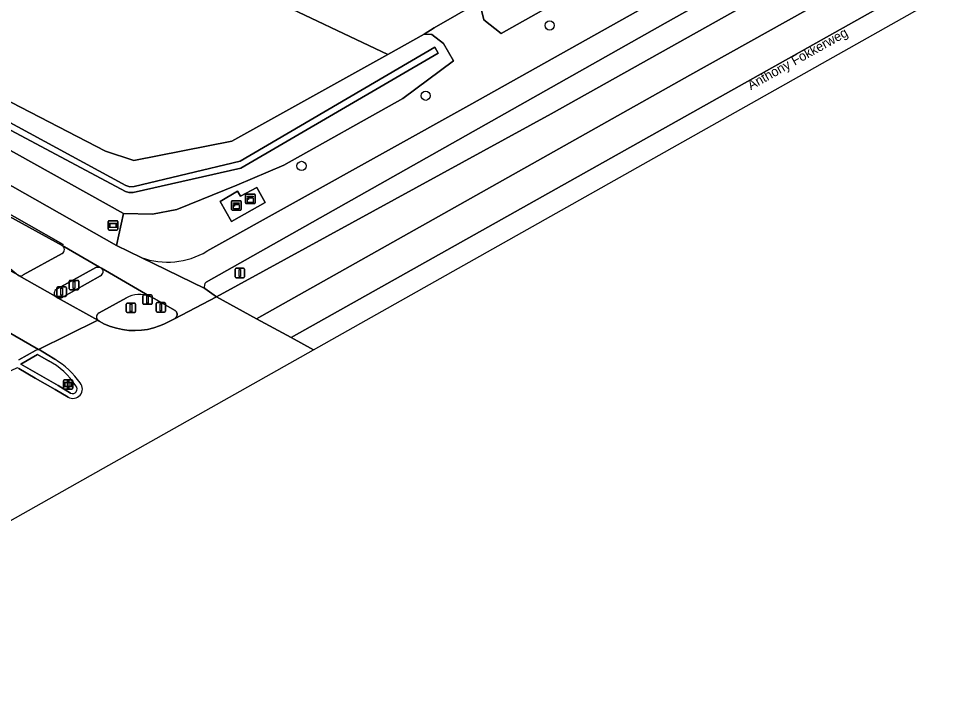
# Model space of a CAD drawing. Extents: x 156141 to 158132, y 385651 to 388333.
# Drawn here: x 157124.7 to 157223.5, y 386077.8 to 386147.8 of the extents above; entities that cross this region are included whole.
import ezdxf

# ---------------------------------------------------------------- set-up
doc = ezdxf.new("R2010")
doc.units = 0
for name, color, linetype in [('IMGEO_Berm_groen', 7, 'Continuous'), ('IMGEO_Boom', 7, 'Continuous'), ('IMGEO_Drukknoppaal', 7, 'Continuous'), ('IMGEO_Fietspad_gesloten', 7, 'Continuous'), ('IMGEO_Fietspad_open', 7, 'Continuous'), ('IMGEO_Groenvoorziening', 7, 'Continuous'), ('IMGEO_Kast', 7, 'Continuous'), ('IMGEO_Lichtmast', 7, 'Continuous'), ('IMGEO_Loofbos', 7, 'Continuous'), ('IMGEO_Oever', 7, 'Continuous'), ('IMGEO_Openbare_ruimte_label', 7, 'Continuous'), ('IMGEO_Portaal', 7, 'Continuous'), ('IMGEO_Rijbaan_lokaal_gesloten', 7, 'Continuous'), ('IMGEO_Rijbaan_regionaal_gesloten', 7, 'Continuous'), ('IMGEO_Terreindeel_open', 7, 'Continuous'), ('IMGEO_Verkeerseiland_groen', 7, 'Continuous'), ('IMGEO_Verkeerseiland_open', 7, 'Continuous'), ('IMGEO_Verkeersregelinstallatiepaal', 7, 'Continuous'), ('IMGEO_Voetpad_open', 7, 'Continuous'), ('IMGEO_Waterloop', 7, 'Continuous'), ('IMGEO_Wegwijzer', 7, 'Continuous')]:
    doc.layers.add(name, color=color, linetype=linetype)

msp = doc.modelspace()

# ---------------------------------------------------------------- linework, layer by layer
at = {"layer": 'IMGEO_Berm_groen'}
for points in [[(157230.375, 386165.682), (157245.694, 386174.264), (157277.347, 386191.792), (157288.296, 386197.855), (157286.941, 386200.221), (157277.148, 386194.676), (157192.694, 386147.395), (157144.361, 386120.113)], [(157144.237, 386119.448), (157145.458, 386118.581), (157180.674, 386137.838), (157230.375, 386165.682)]]:
    msp.add_lwpolyline(points, dxfattribs=at)
msp.add_arc((157144.722, 386119.702), 0.547, 131.27706, 207.5981, dxfattribs=at)
at = {"layer": 'IMGEO_Boom'}
for centre in [(157180.521, 386147.146), (157167.475, 386139.75), (157154.413, 386132.356)]:
    msp.add_circle(centre, 0.489, dxfattribs=at)
at = {"layer": 'IMGEO_Drukknoppaal'}
for p, q in [((157129.969, 386119.418), (157129.969, 386120.218)), ((157129.969, 386120.218), (157129.969, 386119.418)), ((157130.069, 386120.318), (157130.859, 386120.318)), ((157130.859, 386120.318), (157130.069, 386120.318)), ((157130.959, 386120.218), (157130.959, 386119.418)), ((157130.959, 386119.418), (157130.959, 386120.218)), ((157130.859, 386119.318), (157130.069, 386119.318)), ((157130.069, 386119.318), (157130.859, 386119.318)), ((157137.701, 386117.898), (157137.701, 386118.698)), ((157137.701, 386118.698), (157137.701, 386117.898)), ((157137.801, 386118.798), (157138.591, 386118.798)), ((157138.591, 386118.798), (157137.801, 386118.798)), ((157138.691, 386118.698), (157138.691, 386117.898)), ((157138.691, 386117.898), (157138.691, 386118.698)), ((157138.591, 386117.798), (157137.801, 386117.798)), ((157137.801, 386117.798), (157138.591, 386117.798))]:
    msp.add_line(p, q, dxfattribs=at)
for points in [[(157130.389, 386120.193), (157130.539, 386120.193), (157130.539, 386119.443), (157130.389, 386119.443), (157130.389, 386120.193)], [(157138.121, 386118.673), (157138.271, 386118.673), (157138.271, 386117.923), (157138.121, 386117.923), (157138.121, 386118.673)]]:
    msp.add_lwpolyline(points, dxfattribs=at)
for centre, start, end in [((157130.069, 386120.218), 90, 180), ((157130.069, 386120.218), 90, 180), ((157130.859, 386120.218), 0, 90), ((157130.859, 386120.218), 360, 90), ((157130.069, 386119.418), 180, 270), ((157130.069, 386119.418), 180, 270), ((157130.859, 386119.418), 270, 0), ((157130.859, 386119.418), 270, 0), ((157137.801, 386118.698), 90, 180), ((157137.801, 386118.698), 90, 180), ((157138.591, 386118.698), 0, 90), ((157138.591, 386118.698), 360, 90), ((157137.801, 386117.898), 180, 270), ((157137.801, 386117.898), 180, 270), ((157138.591, 386117.898), 270, 0), ((157138.591, 386117.898), 270, 0)]:
    msp.add_arc(centre, 0.1, start, end, dxfattribs=at)
at = {"layer": 'IMGEO_Fietspad_gesloten'}
for points in [[(157192.694, 386147.395), (157277.148, 386194.676), (157286.941, 386200.221), (157317.307, 386217.414), (157315.852, 386219.289), (157172.334, 386138.897), (157144.444, 386123.382)], [(157144.361, 386120.113), (157192.694, 386147.395)], [(157106.768, 386136.88), (157129.321, 386124.103), (157129.231, 386123.991), (157133.152, 386121.705), (157133.363, 386121.61), (157138.404, 386118.655), (157138.987, 386118.369), (157141.046, 386117.183), (157141.084, 386117.161), (157141.121, 386117.134), (157141.156, 386117.104), (157141.188, 386117.071), (157141.217, 386117.035), (157141.242, 386116.997), (157141.264, 386116.957), (157141.283, 386116.915), (157141.297, 386116.871), (157141.308, 386116.827), (157141.315, 386116.781), (157141.317, 386116.735), (157141.315, 386116.69), (157141.31, 386116.644), (157141.3, 386116.599), (157141.286, 386116.555), (157141.269, 386116.513), (157141.247, 386116.472), (157141.223, 386116.434), (157141.194, 386116.398), (157141.163, 386116.364), (157141.129, 386116.333), (157141.092, 386116.306), (157141.053, 386116.282), (157145.458, 386118.581), (157144.237, 386119.448), (157137.551, 386122.713), (157134.922, 386123.988), (157116.672, 386134.337)], [(157137.551, 386122.713), (157144.237, 386119.448)]]:
    msp.add_lwpolyline(points, dxfattribs=at)
for centre, radius, start, end in [((157140.295, 386130.287), 8.056, 250.08678, 301.00018), ((157144.722, 386119.702), 0.547, 131.27706, 207.5981)]:
    msp.add_arc(centre, radius, start, end, dxfattribs=at)
at = {"layer": 'IMGEO_Fietspad_open'}
msp.add_lwpolyline([(157106.768, 386136.88), (157106.612, 386136.552), (157116.177, 386131.137), (157129.231, 386123.991), (157129.321, 386124.103)], close=True, dxfattribs=at)
for points in [[(157138.404, 386118.655), (157133.363, 386121.61)], [(157133.273, 386120.807), (157129.147, 386118.486), (157128.803, 386118.443), (157132.98, 386116.115)], [(157133.1, 386116.894), (157135.988, 386118.489)], [(157126.895, 386112.956), (157126.739, 386113.045), (157122.643, 386115.387), (157122.488, 386115.468)], [(157124.657, 386111.955), (157126.408, 386112.927)]]:
    msp.add_lwpolyline(points, dxfattribs=at)
for centre, radius, start, end in [((157133.032, 386121.241), 0.496, 299.04926, 48.16073), ((157137.384, 386115.839), 2.995, 70.0881, 117.77298), ((157133.339, 386116.458), 0.497, 118.76447, 223.7211), ((157126.676, 386112.531), 0.478, 62.73045, 124.08522)]:
    msp.add_arc(centre, radius, start, end, dxfattribs=at)
at = {"layer": 'IMGEO_Groenvoorziening'}
for points in [[(157144.444, 386123.382), (157172.334, 386138.897), (157315.852, 386219.289)], [(157220.349, 386171.61), (157175.402, 386146.306), (157173.588, 386147.744), (157173.124, 386149.641), (157168.353, 386146.889), (157167.302, 386146.245), (157168.117, 386146.206), (157169.335, 386145.238), (157170.409, 386143.435), (157165.061, 386139.441), (157152.535, 386132.451), (157147.61, 386130.326), (157141.294, 386127.765), (157138.716, 386127.281), (157135.678, 386127.367), (157134.922, 386123.988), (157137.551, 386122.713)], [(157125.293, 386162.227), (157163.497, 386144.088), (157167.302, 386146.245), (157168.353, 386146.889), (157173.124, 386149.641), (157174.316, 386150.329), (157165.301, 386154.901)]]:
    msp.add_lwpolyline(points, dxfattribs=at)
msp.add_lwpolyline([(157150.581, 386128.505), (157147.025, 386126.522), (157145.84, 386128.631), (157147.683, 386129.688), (157147.983, 386129.161), (157149.699, 386130.107)], close=True, dxfattribs=at)
msp.add_arc((157140.295, 386130.287), 8.056, 250.08678, 301.00018, dxfattribs=at)
at = {"layer": 'IMGEO_Kast'}
for p, q in [((157147.053, 386127.777), (157147.053, 386128.618)), ((157147.053, 386128.618), (157147.053, 386127.777)), ((157147.128, 386128.702), (157147.969, 386128.702)), ((157147.969, 386128.702), (157147.128, 386128.702)), ((157148.053, 386128.627), (157148.053, 386127.786)), ((157148.053, 386127.786), (157148.053, 386128.627)), ((157148.523, 386128.472), (157148.523, 386129.313)), ((157148.523, 386129.313), (157148.523, 386128.472)), ((157148.598, 386129.397), (157149.439, 386129.397)), ((157149.439, 386129.397), (157148.598, 386129.397)), ((157149.523, 386129.322), (157149.523, 386128.481)), ((157149.523, 386128.481), (157149.523, 386129.322)), ((157147.978, 386127.702), (157147.137, 386127.702)), ((157147.137, 386127.702), (157147.978, 386127.702)), ((157149.448, 386128.397), (157148.607, 386128.397)), ((157148.607, 386128.397), (157149.448, 386128.397))]:
    msp.add_line(p, q, dxfattribs=at)
for points in [[(157148.718, 386129.187), (157149.318, 386129.187), (157149.318, 386129.102), (157148.718, 386129.102), (157148.718, 386129.187)], [(157148.718, 386129.012), (157149.318, 386129.012), (157149.318, 386128.523), (157148.718, 386128.523), (157148.718, 386129.012)], [(157147.248, 386128.492), (157147.848, 386128.492), (157147.848, 386128.407), (157147.248, 386128.407), (157147.248, 386128.492)], [(157147.248, 386128.317), (157147.848, 386128.317), (157147.848, 386127.828), (157147.248, 386127.828), (157147.248, 386128.317)]]:
    msp.add_lwpolyline(points, dxfattribs=at)
for centre in [(157148.802, 386128.861), (157147.332, 386128.166)]:
    msp.add_circle(centre, 0.0377, dxfattribs=at)
for centre, start, end in [((157147.131, 386128.624), 92.4484, 184.28452), ((157147.131, 386128.624), 92.4484, 184.28452), ((157147.975, 386128.624), 2.4484, 94.28452), ((157147.975, 386128.624), 2.4484, 94.28452), ((157148.601, 386129.319), 92.4484, 184.28452), ((157148.601, 386129.319), 92.4484, 184.28452), ((157149.445, 386129.319), 2.4484, 94.28452), ((157149.445, 386129.319), 2.4484, 94.28452), ((157147.131, 386127.78), 182.4484, 274.28452), ((157147.131, 386127.78), 182.4484, 274.28452), ((157147.975, 386127.78), 272.4484, 4.28452), ((157147.975, 386127.78), 272.4484, 4.28452), ((157148.601, 386128.475), 182.4484, 274.28452), ((157148.601, 386128.475), 182.4484, 274.28452), ((157149.445, 386128.475), 272.4484, 4.28452), ((157149.445, 386128.475), 272.4484, 4.28452)]:
    msp.add_arc(centre, 0.0779, start, end, dxfattribs=at)
at = {"layer": 'IMGEO_Lichtmast'}
for p, q in [((157129.346, 386108.956), (157129.346, 386109.756)), ((157129.346, 386109.756), (157129.346, 386108.956)), ((157129.446, 386109.856), (157130.236, 386109.856)), ((157130.236, 386109.856), (157129.446, 386109.856)), ((157130.336, 386109.756), (157130.336, 386108.956)), ((157130.336, 386108.956), (157130.336, 386109.756)), ((157130.236, 386108.856), (157129.446, 386108.856)), ((157129.446, 386108.856), (157130.236, 386108.856))]:
    msp.add_line(p, q, dxfattribs=at)
msp.add_lwpolyline([(157129.766, 386109.731), (157129.916, 386109.731), (157129.916, 386108.981), (157129.766, 386108.981), (157129.766, 386109.731)], dxfattribs=at)
for centre, start, end in [((157129.446, 386109.756), 90, 180), ((157129.446, 386109.756), 90, 180), ((157130.236, 386109.756), 0, 90), ((157130.236, 386109.756), 360, 90), ((157129.446, 386108.956), 180, 270), ((157129.446, 386108.956), 180, 270), ((157130.236, 386108.956), 270, 0), ((157130.236, 386108.956), 270, 0)]:
    msp.add_arc(centre, 0.1, start, end, dxfattribs=at)
at = {"layer": 'IMGEO_Loofbos'}
msp.add_lwpolyline([(157103.29, 386145.509), (157106.04, 386140.941), (157106.669, 386139.896), (157116.672, 386134.337), (157134.922, 386123.988), (157135.678, 386127.367), (157110.967, 386141.093), (157107.863, 386142.8), (157107.366, 386143.394), (157106.12, 386144.881), (157107.253, 386146.967), (157109.002, 386146.714), (157133.77, 386133.907), (157136.75, 386132.939), (157147.074, 386134.98), (157163.497, 386144.088), (157125.293, 386162.227)], dxfattribs=at)
at = {"layer": 'IMGEO_Oever'}
for points in [[(157220.349, 386171.61), (157220.377, 386172.572), (157220.079, 386173.46), (157219.978, 386173.668), (157219.549, 386174.554), (157219.48, 386174.698), (157218.954, 386175.466), (157218.417, 386175.651), (157218.016, 386175.668), (157189.706, 386159.207), (157174.316, 386150.329), (157173.124, 386149.641), (157173.588, 386147.744), (157175.402, 386146.306)], [(157170.409, 386143.435), (157169.335, 386145.238), (157168.117, 386146.206), (157167.302, 386146.245), (157163.497, 386144.088), (157147.074, 386134.98), (157136.75, 386132.939), (157133.77, 386133.907), (157109.002, 386146.714), (157107.253, 386146.967), (157106.12, 386144.881), (157107.366, 386143.394), (157107.863, 386142.8), (157110.967, 386141.093), (157135.678, 386127.367), (157138.716, 386127.281), (157141.294, 386127.765), (157147.61, 386130.326), (157152.535, 386132.451), (157165.061, 386139.441)], [(157135.881, 386129.68), (157108.546, 386144.213), (157107.619, 386144.87), (157107.819, 386145.255), (157108.715, 386145.06), (157135.91, 386130.286), (157136.359, 386130.173), (157136.793, 386130.178), (157147.95, 386132.858), (157168.428, 386144.845), (157168.797, 386144.229), (157148.037, 386132.129), (157136.7, 386129.547), (157136.254, 386129.552)]]:
    msp.add_lwpolyline(points, close=True, dxfattribs=at)
at = {"layer": 'IMGEO_Portaal'}
for p, q in [((157135.966, 386117.024), (157135.966, 386117.824)), ((157135.966, 386117.824), (157135.966, 386117.024)), ((157136.066, 386117.924), (157136.856, 386117.924)), ((157136.856, 386117.924), (157136.066, 386117.924)), ((157136.956, 386117.824), (157136.956, 386117.024)), ((157136.956, 386117.024), (157136.956, 386117.824)), ((157136.856, 386116.924), (157136.066, 386116.924)), ((157136.066, 386116.924), (157136.856, 386116.924))]:
    msp.add_line(p, q, dxfattribs=at)
msp.add_lwpolyline([(157136.386, 386117.799), (157136.536, 386117.799), (157136.536, 386117.049), (157136.386, 386117.049), (157136.386, 386117.799)], dxfattribs=at)
for centre, start, end in [((157136.066, 386117.824), 90, 180), ((157136.066, 386117.824), 90, 180), ((157136.856, 386117.824), 0, 90), ((157136.856, 386117.824), 360, 90), ((157136.066, 386117.024), 180, 270), ((157136.066, 386117.024), 180, 270), ((157136.856, 386117.024), 270, 0), ((157136.856, 386117.024), 270, 0)]:
    msp.add_arc(centre, 0.1, start, end, dxfattribs=at)
at = {"layer": 'IMGEO_Rijbaan_lokaal_gesloten'}
msp.add_lwpolyline([(157097.083, 386129.962), (157109.931, 386122.656), (157118.406, 386117.82), (157118.508, 386117.767), (157122.284, 386115.583), (157122.488, 386115.468), (157122.643, 386115.387), (157126.739, 386113.045), (157132.98, 386116.115), (157128.803, 386118.443), (157128.49, 386118.645), (157124.714, 386120.801), (157124.58, 386120.873), (157101.902, 386133.282), (157090.855, 386139.327), (157073.355, 386148.061)], dxfattribs=at)
at = {"layer": 'IMGEO_Rijbaan_regionaal_gesloten'}
for points in [[(157331.031, 386211.824), (157323.388, 386217.803), (157322.509, 386217.136), (157323.944, 386214.532), (157278.776, 386189.185), (157264.12, 386180.57), (157226.112, 386159.136), (157195.279, 386141.903), (157149.678, 386116.281), (157153.305, 386114.304), (157226.918, 386155.613), (157262.744, 386175.765), (157329.158, 386212.747), (157330.009, 386211.248)], [(157155.686, 386113.006), (157330.009, 386211.248), (157329.158, 386212.747), (157262.744, 386175.765), (157226.918, 386155.613), (157153.305, 386114.304)], [(157264.12, 386180.57), (157230.375, 386165.682), (157180.674, 386137.838), (157145.458, 386118.581), (157149.678, 386116.281), (157195.279, 386141.903), (157226.112, 386159.136)]]:
    msp.add_lwpolyline(points, close=True, dxfattribs=at)
for points in [[(157132.196, 386099.768), (157155.686, 386113.006), (157153.305, 386114.304), (157149.678, 386116.281), (157145.458, 386118.581), (157141.053, 386116.282), (157139.938, 386115.719), (157139.482, 386115.525), (157138.855, 386115.314), (157138.212, 386115.16), (157137.557, 386115.063), (157136.896, 386115.026), (157136.235, 386115.048), (157135.578, 386115.129), (157134.931, 386115.268), (157134.299, 386115.465), (157133.687, 386115.717), (157133.1, 386116.023), (157132.98, 386116.115), (157126.739, 386113.045), (157126.895, 386112.956), (157127.629, 386112.497), (157128.459, 386112.009)], [(157129.849, 386108.037), (157128.492, 386108.834), (157126.398, 386110.03), (157124.648, 386111.027), (157124.483, 386111.122), (157116.626, 386107.375), (157122.606, 386103.943), (157123.682, 386103.306), (157123.77, 386103.25)], [(157093.26, 386077.811), (157132.196, 386099.768)]]:
    msp.add_lwpolyline(points, dxfattribs=at)
for centre, radius, start, end in [((157123.519, 386104.1), 9.325, 35.51246, 58.00753), ((157130.362, 386108.876), 0.984, 238.54759, 40.6335)]:
    msp.add_arc(centre, radius, start, end, dxfattribs=at)
at = {"layer": 'IMGEO_Terreindeel_open'}
msp.add_lwpolyline([(157147.025, 386126.522), (157150.581, 386128.505), (157149.699, 386130.107), (157147.983, 386129.161), (157147.683, 386129.688), (157145.84, 386128.631)], close=True, dxfattribs=at)
at = {"layer": 'IMGEO_Verkeerseiland_groen'}
msp.add_lwpolyline([(157127.79, 386111.857), (157126.618, 386112.502), (157124.874, 386111.503), (157128.812, 386109.238), (157130.105, 386108.442)], dxfattribs=at)
for centre, radius, start, end in [((157124.199, 386105.076), 7.673, 32.59113, 62.09617), ((157130.318, 386108.874), 0.482, 243.70716, 44.1227)]:
    msp.add_arc(centre, radius, start, end, dxfattribs=at)
at = {"layer": 'IMGEO_Verkeerseiland_open'}
for points in [[(157133.363, 386121.61), (157133.152, 386121.705), (157132.782, 386121.67), (157128.76, 386119.464)], [(157128.49, 386118.645), (157128.803, 386118.443), (157129.147, 386118.486), (157133.273, 386120.807)], [(157132.98, 386116.115), (157133.1, 386116.023), (157133.687, 386115.717), (157134.299, 386115.465), (157134.931, 386115.268), (157135.578, 386115.129), (157136.235, 386115.048), (157136.896, 386115.026), (157137.557, 386115.063), (157138.212, 386115.16), (157138.855, 386115.314), (157139.482, 386115.525), (157139.938, 386115.719), (157141.053, 386116.282), (157141.092, 386116.306), (157141.129, 386116.333), (157141.163, 386116.364), (157141.194, 386116.398), (157141.223, 386116.434), (157141.247, 386116.472), (157141.269, 386116.513), (157141.286, 386116.555), (157141.3, 386116.599), (157141.31, 386116.644), (157141.315, 386116.69), (157141.317, 386116.735), (157141.315, 386116.781), (157141.308, 386116.827), (157141.297, 386116.871), (157141.283, 386116.915), (157141.264, 386116.957), (157141.242, 386116.997), (157141.217, 386117.035), (157141.188, 386117.071), (157141.156, 386117.104), (157141.121, 386117.134), (157141.084, 386117.161), (157141.046, 386117.183), (157138.987, 386118.369), (157138.404, 386118.655)], [(157135.988, 386118.489), (157133.1, 386116.894)], [(157126.408, 386112.927), (157124.657, 386111.955)], [(157128.459, 386112.009), (157127.629, 386112.497), (157126.895, 386112.956)], [(157130.105, 386108.442), (157128.812, 386109.238), (157124.874, 386111.503), (157126.618, 386112.502), (157127.79, 386111.857)], [(157124.648, 386111.027), (157126.398, 386110.03), (157128.492, 386108.834), (157129.849, 386108.037)]]:
    msp.add_lwpolyline(points, dxfattribs=at)
for centre, radius, start, end in [((157133.032, 386121.241), 0.496, 299.04926, 48.16073), ((157128.915, 386118.959), 0.528, 107.03811, 216.47018), ((157137.384, 386115.839), 2.995, 70.0881, 117.77298), ((157133.339, 386116.458), 0.497, 118.76447, 223.7211), ((157126.676, 386112.531), 0.478, 62.73045, 124.08522), ((157124.199, 386105.076), 7.673, 32.59113, 62.09617), ((157123.519, 386104.1), 9.325, 35.51246, 58.00753), ((157130.362, 386108.876), 0.984, 238.54759, 40.6335), ((157130.318, 386108.874), 0.482, 243.70716, 44.1227)]:
    msp.add_arc(centre, radius, start, end, dxfattribs=at)
at = {"layer": 'IMGEO_Verkeersregelinstallatiepaal'}
for p, q in [((157147.519, 386121.592), (157148.309, 386121.592)), ((157148.309, 386121.592), (157147.519, 386121.592)), ((157147.419, 386120.692), (157147.419, 386121.492)), ((157147.419, 386121.492), (157147.419, 386120.692)), ((157148.409, 386121.492), (157148.409, 386120.692)), ((157148.409, 386120.692), (157148.409, 386121.492)), ((157128.777, 386119.629), (157129.567, 386119.629)), ((157129.567, 386119.629), (157128.777, 386119.629)), ((157148.309, 386120.592), (157147.519, 386120.592)), ((157147.519, 386120.592), (157148.309, 386120.592)), ((157128.677, 386118.729), (157128.677, 386119.529)), ((157128.677, 386119.529), (157128.677, 386118.729)), ((157129.567, 386118.629), (157128.777, 386118.629)), ((157128.777, 386118.629), (157129.567, 386118.629)), ((157129.667, 386119.529), (157129.667, 386118.729)), ((157129.667, 386118.729), (157129.667, 386119.529)), ((157139.108, 386117.07), (157139.108, 386117.87)), ((157139.108, 386117.87), (157139.108, 386117.07)), ((157139.208, 386117.97), (157139.998, 386117.97)), ((157139.998, 386117.97), (157139.208, 386117.97)), ((157140.098, 386117.87), (157140.098, 386117.07)), ((157140.098, 386117.07), (157140.098, 386117.87)), ((157139.998, 386116.97), (157139.208, 386116.97)), ((157139.208, 386116.97), (157139.998, 386116.97))]:
    msp.add_line(p, q, dxfattribs=at)
for points in [[(157147.839, 386121.467), (157147.989, 386121.467), (157147.989, 386120.717), (157147.839, 386120.717), (157147.839, 386121.467)], [(157129.097, 386119.504), (157129.247, 386119.504), (157129.247, 386118.754), (157129.097, 386118.754), (157129.097, 386119.504)], [(157139.528, 386117.845), (157139.678, 386117.845), (157139.678, 386117.095), (157139.528, 386117.095), (157139.528, 386117.845)]]:
    msp.add_lwpolyline(points, dxfattribs=at)
for centre, start, end in [((157147.519, 386121.492), 90, 180), ((157147.519, 386121.492), 90, 180), ((157148.309, 386121.492), 0, 90), ((157148.309, 386121.492), 360, 90), ((157147.519, 386120.692), 180, 270), ((157147.519, 386120.692), 180, 270), ((157148.309, 386120.692), 270, 0), ((157148.309, 386120.692), 270, 0), ((157128.777, 386119.529), 90, 180), ((157128.777, 386119.529), 90, 180), ((157129.567, 386119.529), 0, 90), ((157129.567, 386119.529), 360, 90), ((157128.777, 386118.729), 180, 270), ((157128.777, 386118.729), 180, 270), ((157129.567, 386118.729), 270, 0), ((157129.567, 386118.729), 270, 0), ((157139.208, 386117.87), 90, 180), ((157139.208, 386117.87), 90, 180), ((157139.998, 386117.87), 0, 90), ((157139.998, 386117.87), 360, 90), ((157139.208, 386117.07), 180, 270), ((157139.208, 386117.07), 180, 270), ((157139.998, 386117.07), 270, 0), ((157139.998, 386117.07), 270, 0)]:
    msp.add_arc(centre, 0.1, start, end, dxfattribs=at)
at = {"layer": 'IMGEO_Voetpad_open'}
for points in [[(157116.177, 386131.137), (157106.612, 386136.552), (157105.604, 386134.815), (157115.139, 386129.451), (157115.522, 386129.19), (157115.787, 386128.963), (157120.774, 386124.138), (157121.49, 386123.452), (157122.227, 386122.786), (157124.58, 386120.873), (157124.714, 386120.801)], [(157129.231, 386123.991), (157116.177, 386131.137)], [(157128.76, 386119.464), (157132.782, 386121.67), (157133.152, 386121.705), (157129.231, 386123.991)], [(157129.224, 386123.146), (157125.124, 386120.882)], [(157125.124, 386120.882), (157129.224, 386123.146)], [(157124.714, 386120.801), (157128.49, 386118.645)]]:
    msp.add_lwpolyline(points, dxfattribs=at)
for centre, radius, start, end in [((157128.964, 386123.571), 0.498, 301.46121, 57.58953), ((157128.964, 386123.571), 0.498, 301.46121, 57.58953), ((157124.85, 386121.192), 0.414, 250.87471, 311.47629), ((157124.85, 386121.192), 0.414, 250.87471, 311.47629), ((157128.915, 386118.959), 0.528, 107.03811, 216.47018)]:
    msp.add_arc(centre, radius, start, end, dxfattribs=at)
at = {"layer": 'IMGEO_Waterloop'}
msp.add_lwpolyline([(157136.793, 386130.178), (157136.359, 386130.173), (157135.91, 386130.286), (157108.715, 386145.06), (157107.819, 386145.255), (157107.619, 386144.87), (157108.546, 386144.213), (157135.881, 386129.68), (157136.254, 386129.552), (157136.7, 386129.547), (157148.037, 386132.129), (157168.797, 386144.229), (157168.428, 386144.845), (157147.95, 386132.858)], close=True, dxfattribs=at)
at = {"layer": 'IMGEO_Wegwijzer'}
for p, q in [((157134.18, 386126.595), (157134.97, 386126.595)), ((157134.97, 386126.595), (157134.18, 386126.595)), ((157134.08, 386125.695), (157134.08, 386126.495)), ((157134.08, 386126.495), (157134.08, 386125.695)), ((157134.97, 386125.595), (157134.18, 386125.595)), ((157134.18, 386125.595), (157134.97, 386125.595)), ((157135.07, 386126.495), (157135.07, 386125.695)), ((157135.07, 386125.695), (157135.07, 386126.495)), ((157129.346, 386108.956), (157129.346, 386109.756)), ((157129.346, 386109.756), (157129.346, 386108.956)), ((157129.446, 386109.856), (157130.236, 386109.856)), ((157130.236, 386109.856), (157129.446, 386109.856)), ((157130.336, 386109.756), (157130.336, 386108.956)), ((157130.336, 386108.956), (157130.336, 386109.756)), ((157130.236, 386108.856), (157129.446, 386108.856)), ((157129.446, 386108.856), (157130.236, 386108.856))]:
    msp.add_line(p, q, dxfattribs=at)
for points in [[(157134.181, 386126.327), (157134.969, 386126.327), (157134.969, 386125.863), (157134.181, 386125.863), (157134.181, 386126.327)], [(157134.246, 386126.262), (157134.246, 386125.928), (157134.904, 386125.928), (157134.904, 386126.262), (157134.246, 386126.262)], [(157129.447, 386109.588), (157130.235, 386109.588), (157130.235, 386109.124), (157129.447, 386109.124), (157129.447, 386109.588)], [(157129.512, 386109.523), (157129.512, 386109.189), (157130.17, 386109.189), (157130.17, 386109.523), (157129.512, 386109.523)]]:
    msp.add_lwpolyline(points, dxfattribs=at)
for centre, start, end in [((157134.18, 386126.495), 90, 180), ((157134.18, 386126.495), 90, 180), ((157134.97, 386126.495), 0, 90), ((157134.97, 386126.495), 360, 90), ((157134.18, 386125.695), 180, 270), ((157134.18, 386125.695), 180, 270), ((157134.97, 386125.695), 270, 0), ((157134.97, 386125.695), 270, 0), ((157129.446, 386109.756), 90, 180), ((157129.446, 386109.756), 90, 180), ((157130.236, 386109.756), 0, 90), ((157130.236, 386109.756), 360, 90), ((157129.446, 386108.956), 180, 270), ((157129.446, 386108.956), 180, 270), ((157130.236, 386108.956), 270, 0), ((157130.236, 386108.956), 270, 0)]:
    msp.add_arc(centre, 0.1, start, end, dxfattribs=at)

# ---------------------------------------------------------------- texts
at = {"layer": 'IMGEO_Openbare_ruimte_label'}
msp.add_text('Anthony Fokkerweg', height=1, rotation=29.20484, dxfattribs=at).set_placement((157201.693, 386140.326))

doc.saveas('drawing.dxf')
